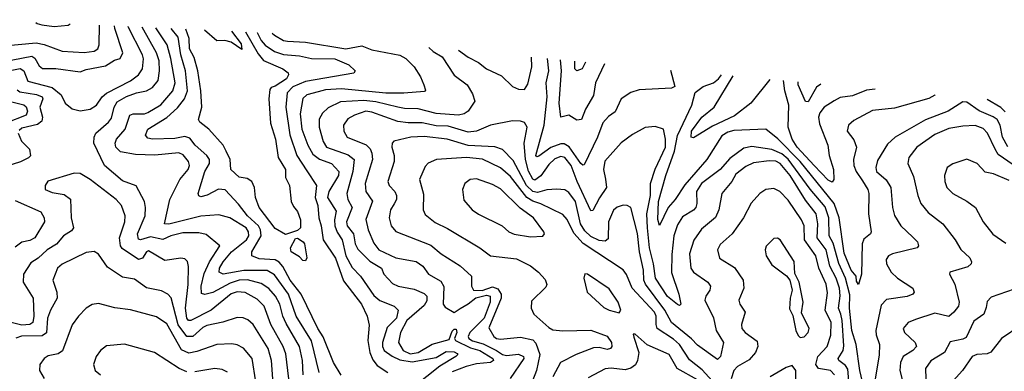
# Model space of a CAD drawing. Extents: x 1308313 to 1441400, y 959662 to 1036319.
# Tile 257 of 656: x 1334474 to 1339371, y 1033732 to 1035479. Entities that reach past the tile are written whole.
import ezdxf

# ---------------------------------------------------------------- set-up
doc = ezdxf.new("R2010")
doc.units = 0

msp = doc.modelspace()

# ---------------------------------------------------------------- linework, layer by layer
at = {"layer": '0CON10XD'}
for points in [[(1334261.7, 1035479.1), (1334228.4, 1035445), (1334184.3, 1035365), (1334160.7, 1035290.7), (1334175, 1035268.1), (1334195, 1035260.9), (1334239, 1035291), (1334265, 1035301), (1334304.9, 1035294.9), (1334365, 1035266.8), (1334440.4, 1035280.4), (1334535, 1035297.4), (1334548.7, 1035288.7), (1334570.1, 1035250.1), (1334586.5, 1035236.5), (1334652.8, 1035237.2), (1334775, 1035220.4), (1334805, 1035232.4), (1334900.1, 1035249.9), (1334945, 1035277.6), (1334974.1, 1035285.9), (1334986.2, 1035313.8), (1334946.3, 1035435), (1334946, 1035448.1)], [(1334392.7, 1035473.1), (1334336.4, 1035415), (1334332.5, 1035395), (1334340, 1035375), (1334367.1, 1035355), (1334395, 1035348.6), (1334555, 1035363.4), (1334595.5, 1035355.5), (1334685, 1035322.8), (1334795, 1035316.9), (1334845, 1035322.5), (1334861.9, 1035335), (1334868.9, 1035355), (1334871.5, 1035451.4)], [(1334365, 1035214.6), (1334476.4, 1035236.4), (1334495.1, 1035225.1), (1334515, 1035174.3), (1334635, 1035141.5), (1334680.3, 1035105), (1334699.5, 1035065), (1334735, 1035036.5), (1334775, 1035025.5), (1334825, 1035034.6), (1334855, 1035053.8), (1334883.6, 1035095), (1334906, 1035114), (1335025, 1035176), (1335065, 1035205.2), (1335084, 1035235), (1335089.6, 1035285), (1335084.8, 1035305), (1335013.4, 1035443.4), (1335013.4, 1035445)], [(1334554.5, 1035465.8), (1334560, 1035460), (1334583.1, 1035453.1), (1334645, 1035445.3), (1334715, 1035452.3), (1334724.9, 1035458.1)], [(1335883.5, 1033715), (1335879.6, 1033785), (1335864.8, 1033855), (1335798.6, 1033968.6), (1335782.7, 1034005), (1335767.7, 1034065), (1335745.6, 1034105), (1335712.5, 1034142.5), (1335675, 1034168.7), (1335606.6, 1034186.6), (1335565.8, 1034184.2), (1335520.8, 1034169.2), (1335435, 1034123.8), (1335395, 1034114.2), (1335378.8, 1034118.8), (1335375.9, 1034155), (1335391.6, 1034218.4), (1335417.5, 1034275), (1335469.6, 1034355), (1335401.2, 1034411.2), (1335365, 1034419.3), (1335285, 1034420.7), (1335225, 1034404.8), (1335185, 1034386.2), (1335125, 1034399.4), (1335075, 1034384.4), (1335065, 1034388), (1335059.6, 1034415), (1335097.5, 1034505), (1335100, 1034545), (1335093.9, 1034575), (1335053, 1034653), (1334985, 1034678), (1334895, 1034753.8), (1334842.9, 1034865), (1334843.7, 1034895), (1334852.9, 1034915), (1334915, 1034969.4), (1334930.2, 1034989.8), (1334943.3, 1035045), (1334959.3, 1035070.7), (1335005, 1035097.1), (1335055, 1035115.7), (1335105, 1035125.8), (1335135, 1035142), (1335163, 1035177), (1335169.5, 1035225), (1335167.4, 1035275), (1335154.4, 1035314.4), (1335082.9, 1035441.9)], [(1335964, 1033725), (1335925, 1033882.9), (1335848.7, 1034005), (1335810.9, 1034115), (1335740.9, 1034210.9), (1335705, 1034233.5), (1335587.7, 1034232.3), (1335485, 1034213.9), (1335466.1, 1034225), (1335466.7, 1034245), (1335485, 1034275.5), (1335526.9, 1034325), (1335602.2, 1034385), (1335612.8, 1034405), (1335611.5, 1034425), (1335600, 1034445), (1335518.5, 1034495), (1335465, 1034508.8), (1335375, 1034502.3), (1335215, 1034463.6), (1335194.7, 1034464.7), (1335220, 1034585), (1335270.8, 1034685), (1335312.4, 1034735), (1335318.6, 1034755), (1335313.3, 1034775), (1335286.9, 1034806.9), (1335265, 1034817.9), (1335146.2, 1034806.2), (1335049, 1034809), (1334975, 1034823.2), (1334952.7, 1034845), (1334949.2, 1034865), (1334954.6, 1034885), (1334998.6, 1034935), (1335021.8, 1035005), (1335037.9, 1035012.1), (1335095, 1035011.9), (1335111.9, 1035018.1), (1335175, 1035056.8), (1335235, 1035125.4), (1335247.5, 1035165), (1335226.1, 1035286.1), (1335206.7, 1035355), (1335150.8, 1035438.8)], [(1336072.4, 1033712.4), (1336034.8, 1033774.8), (1335982.8, 1033902.8), (1335955.9, 1033945), (1335873.3, 1034115), (1335818.6, 1034185), (1335782.3, 1034252.3), (1335765, 1034274), (1335745, 1034285.2), (1335665, 1034291.2), (1335628.2, 1034305), (1335628.2, 1034325), (1335675.3, 1034404.7), (1335671.8, 1034435), (1335661.5, 1034455), (1335606.9, 1034505), (1335562.5, 1034562.5), (1335495, 1034633), (1335463.3, 1034636.7), (1335406.8, 1034606.8), (1335375, 1034598.6), (1335365, 1034603.8), (1335361.1, 1034615), (1335395.3, 1034725), (1335417, 1034765), (1335418.2, 1034785), (1335404.1, 1034805), (1335346.2, 1034855), (1335320.3, 1034890.3), (1335295, 1034898.8), (1335245, 1034888.8), (1335135, 1034884.8), (1335110.8, 1034890.8), (1335099.1, 1034905), (1335110.5, 1034935), (1335206.2, 1034993.8), (1335258.2, 1035041.8), (1335293.8, 1035086.2), (1335307.6, 1035125), (1335297.8, 1035225), (1335275.3, 1035305.3), (1335262.3, 1035392.3), (1335226.7, 1035435.3)], [(1335596.9, 1035418.6), (1335659.7, 1035309.7), (1335686.9, 1035276.9), (1335781.9, 1035235), (1335808.6, 1035215), (1335810.8, 1035205), (1335800.6, 1035185), (1335745, 1035149.1), (1335725, 1035142.5), (1335718, 1035132), (1335712.6, 1035085), (1335721.2, 1034965), (1335745.5, 1034885), (1335759.8, 1034795), (1335795.3, 1034735), (1335796.2, 1034695), (1335816.2, 1034655), (1335824.7, 1034575), (1335835, 1034550.6), (1335855.7, 1034525.7), (1335870.7, 1034485), (1335870, 1034445), (1335855, 1034431.8), (1335795, 1034412), (1335745, 1034442), (1335665.4, 1034545), (1335647.3, 1034595), (1335642, 1034645), (1335627.5, 1034675), (1335605, 1034690), (1335565, 1034696.4), (1335523.1, 1034735), (1335521.1, 1034785), (1335501.4, 1034825), (1335485, 1034855.4), (1335414.5, 1034935), (1335369.5, 1034969.5), (1335363.2, 1034983.2), (1335379.2, 1035045), (1335375.2, 1035125), (1335360, 1035225), (1335341.4, 1035291.4), (1335318.7, 1035335), (1335317, 1035385), (1335300.5, 1035432)], [(1335527.2, 1035421.7), (1335575, 1035359.2), (1335578.9, 1035331.1), (1335525, 1035368.1), (1335493.6, 1035376.4), (1335453.9, 1035373.9), (1335392.6, 1035427.8)], [(1335654.5, 1035416), (1335655, 1035414.7), (1335675, 1035375.2), (1335695, 1035352.2), (1335740.3, 1035320.3), (1335785, 1035305.9), (1335865, 1035300.2), (1335925.8, 1035285.8), (1336040.6, 1035285), (1336111.1, 1035255), (1336142.5, 1035225), (1336135, 1035213.5), (1335895, 1035172.2), (1335832, 1035145), (1335804.2, 1035115.8), (1335797.1, 1035045), (1335817.3, 1034907.3), (1335852.2, 1034805), (1335902, 1034728), (1335949.7, 1034655), (1335943.5, 1034595), (1335955.8, 1034555), (1335961, 1034495), (1335973.4, 1034455), (1335983, 1034385), (1336045, 1034294.6), (1336085, 1034181.8), (1336173.7, 1034065), (1336201.5, 1034005), (1336211.5, 1033961.5), (1336205.2, 1033885), (1336215.8, 1033825), (1336229.4, 1033789.4), (1336251, 1033761), (1336304.3, 1033725)], [(1335730, 1035412.5), (1335741.6, 1035401.6), (1335785, 1035376.5), (1335805, 1035371.6), (1335895, 1035366.7), (1336095, 1035333.9), (1336175, 1035349.6), (1336225, 1035328.9), (1336365, 1035302.1), (1336395, 1035285.6), (1336435.3, 1035245.3), (1336467.5, 1035195), (1336484.4, 1035155), (1336491.2, 1035128.8), (1336487.6, 1035122.4), (1336385, 1035114.2), (1336295.2, 1035114.8), (1336075, 1035136.2), (1335995, 1035130.6), (1335958.6, 1035121.4), (1335901.9, 1035105), (1335882.6, 1035087.4), (1335869.4, 1035010.6), (1335877, 1034935), (1335907.4, 1034855), (1335931.5, 1034811.5), (1335965, 1034786.5), (1336025, 1034764.2), (1336060.7, 1034725), (1336059.6, 1034705), (1336011.5, 1034625), (1336005.2, 1034595), (1336047, 1034527), (1336039.3, 1034485), (1336040.9, 1034455), (1336052.9, 1034422.9), (1336077, 1034385), (1336096.4, 1034305), (1336127.7, 1034247.7), (1336169.3, 1034205), (1336235, 1034108.2), (1336265, 1034084.2), (1336336.9, 1034055), (1336355.3, 1034035.3), (1336347, 1033995), (1336301, 1033949), (1336278.9, 1033875), (1336278.3, 1033855), (1336285.8, 1033835.8), (1336326.8, 1033806.8), (1336365, 1033789.3), (1336425, 1033778.2), (1336545, 1033799.5), (1336595, 1033829.5), (1336635, 1033828.4), (1336650.3, 1033820.3), (1336652.5, 1033815), (1336643.1, 1033805), (1336563.1, 1033756.9), (1336434.7, 1033655.3)], [(1336508.6, 1035341), (1336530.6, 1035320.6), (1336575, 1035294.1), (1336635, 1035202.7), (1336698.9, 1035155), (1336725, 1035111.2), (1336736.7, 1035075), (1336704.5, 1035025), (1336685, 1035011.1), (1336655.7, 1035004.3), (1336545, 1035013.1), (1336455, 1035035.5), (1336387, 1035037), (1336353.8, 1035043.8), (1336245, 1035070.4), (1336185, 1035077.3), (1336068.8, 1035071.2), (1336008.3, 1035041.7), (1335979.3, 1035015), (1335963.7, 1034985), (1335962.7, 1034945), (1335983.8, 1034873.8), (1335999.6, 1034845), (1336107.1, 1034807.1), (1336136.9, 1034785), (1336130.6, 1034725), (1336100.2, 1034615), (1336105, 1034585.8), (1336126.5, 1034545), (1336098.3, 1034475), (1336102.9, 1034455), (1336134, 1034415), (1336142.3, 1034365), (1336155, 1034338.6), (1336215, 1034278.7), (1336273.3, 1034245), (1336285.6, 1034215), (1336327.7, 1034167.7), (1336355.3, 1034155.3), (1336435, 1034139.2), (1336485, 1034117.8), (1336498.8, 1034105), (1336498.3, 1034081.7), (1336485, 1034059.1), (1336398.6, 1033985), (1336367.6, 1033925), (1336357.8, 1033875), (1336380.2, 1033835), (1336415, 1033819.1), (1336455.3, 1033824.7), (1336525, 1033867.4), (1336609.6, 1033890.4), (1336625, 1033930.8), (1336635, 1033940.5), (1336645, 1033940.5), (1336647.3, 1033925), (1336636.3, 1033895), (1336640.5, 1033885), (1336715, 1033848), (1336762.5, 1033835), (1336827.1, 1033795), (1336830.4, 1033785), (1336815.1, 1033774.9), (1336745, 1033768.5), (1336693.8, 1033756.2), (1336625, 1033729.7)], [(1336655.7, 1035327.2), (1336705, 1035292.2), (1336755, 1035267.2), (1336795, 1035234.7), (1336870.3, 1035200.3), (1336925, 1035146.7), (1336955, 1035133.1), (1336985, 1035132.5), (1337001.7, 1035158.3), (1337020.5, 1035245), (1337018.7, 1035293.3)], [(1337709.9, 1035228.8), (1337732.5, 1035147.5), (1337715, 1035138.1), (1337555, 1035130.5), (1337513.1, 1035116.9), (1337464.7, 1035085.3), (1337435, 1035020.5), (1337402.6, 1034997.4), (1337373.8, 1034966.2), (1337348.1, 1034895), (1337281.7, 1034758.3), (1337275, 1034755.5), (1337265, 1034764.7), (1337206.7, 1034846.7), (1337182.4, 1034862.4), (1337165, 1034862.5), (1337115.3, 1034844.7), (1337055, 1034800.4), (1337045, 1034797.8), (1337040.9, 1034805), (1337081.6, 1034955), (1337097.7, 1035095), (1337091.9, 1035165), (1337105.5, 1035225), (1337098.2, 1035285.9)], [(1337381.8, 1035259.4), (1337338.2, 1035165), (1337327.8, 1035102.2), (1337288.5, 1035035), (1337267.1, 1034982.9), (1337245, 1034980), (1337205, 1035004.7), (1337165, 1034994), (1337157.3, 1035065), (1337168.7, 1035225), (1337164, 1035279.8)], [(1337287.6, 1035268.2), (1337272, 1035235), (1337245, 1035224.8), (1337235.4, 1035235), (1337235.1, 1035273.1)], [(1339026.8, 1035105.9), (1339025.5, 1035104.5), (1338995, 1035087.7), (1338825, 1035039.2), (1338715, 1035027.7), (1338622.3, 1034977.7), (1338595.6, 1034955), (1338588.6, 1034925), (1338621.8, 1034881.8), (1338636.2, 1034845), (1338620.8, 1034785), (1338622.3, 1034755), (1338634.4, 1034725), (1338665, 1034678.7), (1338691.6, 1034635), (1338697.1, 1034615), (1338695.4, 1034514.6), (1338709.2, 1034425), (1338705.3, 1034414.7), (1338672.4, 1034387.6), (1338663.1, 1034365), (1338660, 1034215), (1338645, 1034163.8), (1338635, 1034180), (1338633.2, 1034205), (1338608.4, 1034235), (1338575, 1034319.6), (1338548.6, 1034495), (1338523.8, 1034565), (1338355, 1034774.3), (1338245, 1034887.8), (1338185, 1034934.6), (1338025, 1034929), (1337995, 1034920.2), (1337965, 1034901.2), (1337891.1, 1034785), (1337781.1, 1034658.9), (1337733.9, 1034586.1), (1337698.7, 1034545), (1337655, 1034456.2), (1337646.8, 1034486.8), (1337650.9, 1034575), (1337687.4, 1034705), (1337730.2, 1034825), (1337745.9, 1034904.1), (1337816.9, 1035055), (1337833.4, 1035116.6), (1337872.4, 1035147.6), (1337925, 1035164.8), (1337948.5, 1035185), (1337963.3, 1035205.1)], [(1338205.3, 1035182.6), (1338110.4, 1035065), (1338028.8, 1035001.2), (1337919.6, 1034950.4), (1337825, 1034892.5), (1337812.5, 1034895), (1337815.4, 1034925), (1337867, 1034995), (1337928.1, 1035045), (1338022.5, 1035199.6)], [(1338729, 1035133.7), (1338685, 1035129.2), (1338615, 1035100.2), (1338555, 1035092.4), (1338524, 1035076), (1338475, 1035044.6), (1338453.6, 1035016.4), (1338447.1, 1034995), (1338451.7, 1034961.7), (1338493.1, 1034855), (1338499.4, 1034805), (1338521.9, 1034735), (1338523.3, 1034685), (1338515, 1034671.9), (1338495, 1034681.4), (1338425, 1034753.8), (1338340.8, 1034845), (1338314.8, 1034885), (1338295.2, 1034945), (1338298.3, 1035055), (1338279.2, 1035125), (1338273.3, 1035176.2)], [(1338458.2, 1035159), (1338436.9, 1035143.1), (1338395, 1035070.5), (1338382.5, 1035072.5), (1338345.4, 1035155.4), (1338344.9, 1035169.5)], [(1334460.7, 1035130.7), (1334475, 1035119.8), (1334557.9, 1035107.9), (1334585.8, 1035095), (1334589.6, 1035085), (1334574.5, 1035045), (1334587.4, 1034995), (1334584.1, 1034975), (1334561.6, 1034958.4), (1334485, 1034939.8), (1334471.5, 1034928.5)], [(1334435, 1035071.2), (1334495, 1035056), (1334506.4, 1035046.4), (1334512, 1035025), (1334505.8, 1035004.2), (1334404.8, 1034965.2)], [(1339388.1, 1034848.1), (1339361.6, 1034895), (1339350, 1034955), (1339335, 1034982.5), (1339315, 1034997.1), (1339246.2, 1035026.2), (1339185, 1035069.1), (1339165, 1035070.9), (1339091.5, 1035025), (1338978.5, 1034981.5), (1338828.5, 1034895), (1338789.5, 1034860.5), (1338740.3, 1034779.7), (1338732.4, 1034745), (1338734.7, 1034725), (1338782.8, 1034682.8), (1338806.5, 1034645), (1338814.1, 1034545), (1338825.3, 1034505.3), (1338856.5, 1034455), (1338915, 1034398.8), (1338938.5, 1034375), (1338943.3, 1034355), (1338937.1, 1034345), (1338814.5, 1034315.5), (1338795.5, 1034305), (1338783.1, 1034286.9), (1338785.5, 1034265), (1338808.2, 1034225), (1338840, 1034195), (1338915.7, 1034145), (1338922.9, 1034125), (1338915.3, 1034114.7), (1338887, 1034103), (1338785, 1034088.9), (1338758.8, 1034061.2), (1338732.1, 1033935), (1338733.5, 1033913.5), (1338750.7, 1033865), (1338747.6, 1033812.4), (1338717.1, 1033625)], [(1339375, 1035021.8), (1339352.8, 1035042.8), (1339284.7, 1035081.8)], [(1338665, 1033679.6), (1338652.2, 1033735), (1338634.4, 1033865), (1338612.8, 1033935), (1338601.4, 1034045), (1338601.6, 1034111.6), (1338581.1, 1034195), (1338547.6, 1034267.6), (1338519.1, 1034369.1), (1338499.7, 1034405), (1338498.3, 1034495), (1338479.9, 1034549.9), (1338405, 1034637.5), (1338295, 1034786.4), (1338265, 1034812.2), (1338215, 1034834.5), (1338115, 1034849.2), (1338075, 1034840.2), (1338005, 1034789.7), (1337956.9, 1034735), (1337864.8, 1034665), (1337839.1, 1034625), (1337841, 1034565), (1337835.8, 1034545), (1337825, 1034531.9), (1337770.8, 1034499.2), (1337745, 1034459.5), (1337727.8, 1034405), (1337717.1, 1034312.9), (1337715, 1034223.3), (1337751.3, 1034115), (1337761.2, 1034065), (1337755, 1034058.8), (1337745, 1034063.3), (1337695, 1034103.8), (1337636.2, 1034195), (1337626.5, 1034265), (1337606.6, 1034345), (1337596.5, 1034445), (1337592.8, 1034515), (1337610.4, 1034605), (1337611.5, 1034665), (1337633.6, 1034736.4), (1337686.2, 1034845), (1337685.8, 1034885), (1337675, 1034934.4), (1337635, 1034948.5), (1337585, 1034943.1), (1337521.2, 1034908.8), (1337465, 1034867.3), (1337383.9, 1034776.1), (1337377.6, 1034735), (1337387.3, 1034687.3), (1337391.8, 1034645), (1337356.6, 1034593.4), (1337325, 1034531.5), (1337315, 1034528.9), (1337245.7, 1034675), (1337216.2, 1034755), (1337185, 1034794), (1337165, 1034800), (1337135, 1034788.4), (1337105, 1034759.5), (1337065, 1034703.9), (1337035, 1034680.8), (1337025, 1034685.9), (1337005, 1034726.7), (1336988.7, 1034785), (1336982.5, 1034865), (1336998.2, 1034945), (1336985, 1034968.6), (1336965, 1034975.6), (1336925, 1034976.7), (1336815, 1034954.2), (1336745.2, 1034924.8), (1336705, 1034919.8), (1336605, 1034949.6), (1336545, 1034951.9), (1336475, 1034967.2), (1336405, 1034966), (1336355, 1034973.9), (1336225, 1035019.8), (1336195, 1035023.8), (1336139.4, 1035005), (1336105, 1034986.2), (1336083.8, 1034955), (1336086.2, 1034925), (1336103.1, 1034895), (1336197.5, 1034857.5), (1336216.8, 1034836.8), (1336225.7, 1034815), (1336228.8, 1034785), (1336192.3, 1034665), (1336195.9, 1034625.9), (1336227.6, 1034577.6), (1336196.1, 1034486.1), (1336206.8, 1034435), (1336235, 1034367.8), (1336260, 1034335), (1336345, 1034296.3), (1336445, 1034277.3), (1336478.5, 1034255), (1336506.5, 1034215), (1336568.9, 1034178.9), (1336582.8, 1034152.8), (1336580.4, 1034065), (1336589.8, 1034049.8), (1336634.1, 1034024.1), (1336665, 1034044.6), (1336705, 1034066.7), (1336742.9, 1034097.1), (1336795, 1034109.5), (1336814, 1034105), (1336812.8, 1034075), (1336783.4, 1033995), (1336711.8, 1033925), (1336703.8, 1033905), (1336707.7, 1033895), (1336725, 1033883), (1336778.3, 1033868.3), (1336845.9, 1033835.9), (1336875, 1033815.1), (1336895, 1033810.9), (1336955, 1033817.1), (1336979.2, 1033805), (1336981.8, 1033795), (1336913.5, 1033696.5)], [(1339415, 1034757.5), (1339339.3, 1034809.3), (1339325, 1034836.2), (1339286.3, 1034915), (1339265, 1034937.6), (1339225, 1034952.7), (1339165, 1034950), (1339095, 1034938.2), (1339025, 1034908.2), (1338935.5, 1034845), (1338895.5, 1034795), (1338891.5, 1034765), (1338919.6, 1034699.6), (1338940.4, 1034605), (1338956.2, 1034565), (1338991.2, 1034521.2), (1339064.7, 1034464.7), (1339126.4, 1034385), (1339155, 1034337.5), (1339199.2, 1034295), (1339208, 1034275), (1339206.2, 1034265), (1339188.6, 1034251.4), (1339100, 1034225), (1339098, 1034215), (1339124.5, 1034164.5), (1339146.2, 1034075), (1339142.9, 1034055), (1339120.4, 1034025), (1339095, 1034004.7), (1339025, 1034020.2), (1338928.9, 1033988.9), (1338892.9, 1033975), (1338867.1, 1033945), (1338874.4, 1033925), (1338927.5, 1033875), (1338933.6, 1033855), (1338915, 1033835.4), (1338868, 1033805), (1338854.3, 1033775), (1338851.4, 1033735), (1338868.6, 1033665)], [(1334466.7, 1034915), (1334482.3, 1034875), (1334522.3, 1034835), (1334527.2, 1034802.8), (1334517.9, 1034792.1), (1334477.3, 1034772.7), (1334405, 1034750.2)], [(1338600.4, 1033645), (1338592.5, 1033742.5), (1338580.7, 1033760.7), (1338548.2, 1033785), (1338544.7, 1033795), (1338568.9, 1033835), (1338572.5, 1033857.5), (1338564.9, 1033985), (1338556.9, 1034015), (1338545.5, 1034045), (1338553.6, 1034106.4), (1338551, 1034145), (1338534.9, 1034195), (1338502.4, 1034255), (1338484.6, 1034335), (1338440.6, 1034395), (1338443, 1034465), (1338434.8, 1034515), (1338381.4, 1034581.4), (1338305, 1034704.4), (1338256.1, 1034765), (1338235, 1034775.4), (1338201.8, 1034778.2), (1338123, 1034767), (1338085, 1034750), (1338035, 1034711.8), (1338015, 1034674.4), (1337965.5, 1034615), (1337951.1, 1034535), (1337933.8, 1034496.2), (1337865, 1034438.2), (1337826.2, 1034383.8), (1337804.7, 1034314.7), (1337812, 1034245), (1337825, 1034223.8), (1337895.6, 1034175), (1337908.8, 1034155), (1337905.4, 1034135), (1337885.4, 1034105), (1337881.1, 1034085), (1337925, 1033998), (1337937.2, 1033935), (1337974.6, 1033875), (1337958.8, 1033805), (1337945, 1033790), (1337845, 1033861.1), (1337815, 1033892.5), (1337715, 1033973.5), (1337682.3, 1034035), (1337585.5, 1034165), (1337578.3, 1034185), (1337576.9, 1034235), (1337556.8, 1034325), (1337546.6, 1034416.6), (1337512.5, 1034545), (1337495.3, 1034555.3), (1337475, 1034556.9), (1337445, 1034548.2), (1337426.7, 1034533.3), (1337402.2, 1034475), (1337400, 1034390), (1337385, 1034377.7), (1337355, 1034382.5), (1337315, 1034401.5), (1337285, 1034429.6), (1337263.7, 1034465), (1337237.7, 1034575), (1337205, 1034620.3), (1337185, 1034633.1), (1337145, 1034636.9), (1337095, 1034634.2), (1337049.5, 1034620.5), (1337025, 1034624.7), (1336995.1, 1034655.1), (1336928.7, 1034778.7), (1336875, 1034833.9), (1336836.8, 1034846.8), (1336704.3, 1034854.3), (1336600, 1034885), (1336485, 1034899), (1336418.8, 1034895), (1336334.2, 1034875.8), (1336325.5, 1034865), (1336324, 1034846), (1336336.1, 1034805), (1336335.9, 1034775), (1336305.4, 1034675), (1336311.5, 1034655), (1336339.2, 1034625), (1336348.4, 1034605), (1336347.2, 1034585), (1336335.6, 1034564.4), (1336317.2, 1034535), (1336311.8, 1034495), (1336321.2, 1034455), (1336345, 1034427.1), (1336518, 1034358), (1336570.5, 1034315), (1336665, 1034255.4), (1336720.6, 1034205), (1336720.6, 1034155), (1336730.6, 1034135), (1336774.1, 1034134.1), (1336825, 1034151.1), (1336851.7, 1034141.7), (1336867.8, 1034115), (1336868.8, 1034095), (1336807.4, 1033947.4), (1336831.4, 1033905), (1336845, 1033895.2), (1336865, 1033891.6), (1336965, 1033901.1), (1337025, 1033887.5), (1337041.4, 1033871.4), (1337060.8, 1033815), (1337043.7, 1033736.3), (1337023.6, 1033685)], [(1337965, 1033631.6), (1337868.3, 1033738.3), (1337805, 1033789.2), (1337755, 1033864.4), (1337725, 1033891.2), (1337644.8, 1033945), (1337638.9, 1033965), (1337639.5, 1034005), (1337630.2, 1034025), (1337519.1, 1034145), (1337492.3, 1034212.3), (1337475.2, 1034235.2), (1337276.6, 1034366.6), (1337229, 1034419), (1337195.9, 1034485.9), (1337175, 1034510.3), (1337065, 1034564), (1337025, 1034577.4), (1336995.9, 1034595.9), (1336915, 1034700), (1336865, 1034743.5), (1336775.4, 1034785.4), (1336695.8, 1034794.2), (1336546.4, 1034783.6), (1336505, 1034766.7), (1336491.1, 1034748.9), (1336461.8, 1034685), (1336481.5, 1034611.5), (1336480.9, 1034535), (1336490.5, 1034510.5), (1336540.6, 1034470.6), (1336601.8, 1034441.8), (1336762.9, 1034345), (1336815, 1034305.4), (1336945, 1034290.4), (1337015, 1034255.8), (1337054.5, 1034225), (1337087.6, 1034187.6), (1337096.2, 1034163.8), (1337090, 1034150), (1337019.8, 1034080.2), (1337017.3, 1034045), (1337031.1, 1034015), (1337105, 1033949.5), (1337125, 1033938.5), (1337175, 1033932.4), (1337315, 1033936.7), (1337395.7, 1033905.7), (1337417.1, 1033875), (1337418.2, 1033855), (1337412.5, 1033845), (1337395, 1033840.7), (1337355, 1033850.2), (1337327.6, 1033847.6), (1337241.1, 1033815), (1337163.8, 1033775), (1337125.9, 1033704.1)], [(1339395, 1034679.7), (1339316.2, 1034713.8), (1339275, 1034721.1), (1339235, 1034764.5), (1339185, 1034785.6), (1339115, 1034763.5), (1339087.1, 1034745), (1339073.8, 1034705), (1339075.4, 1034675), (1339085.5, 1034645), (1339115, 1034615.5), (1339185, 1034577.3), (1339226.9, 1034545), (1339265.6, 1034475), (1339314, 1034414), (1339378.8, 1034368.8)], [(1334953.1, 1034585), (1334825, 1034684.7), (1334775, 1034714), (1334745, 1034716.7), (1334613.4, 1034676.6), (1334600, 1034655), (1334600.6, 1034635), (1334635, 1034621), (1334695, 1034610.4), (1334726.8, 1034586.8), (1334729.5, 1034495), (1334740.7, 1034445), (1334730.9, 1034429.1), (1334691.2, 1034405), (1334656.1, 1034363.9), (1334610, 1034335), (1334566.1, 1034293.9), (1334529.2, 1034270.8), (1334492.5, 1034215), (1334490.9, 1034175), (1334541.1, 1034095), (1334544, 1034005), (1334538.5, 1033975), (1334525, 1033964.3), (1334485, 1033961.4), (1334365, 1033990)], [(1337015, 1034400.4), (1337075, 1034404), (1337083.3, 1034415), (1337080, 1034425), (1337028.5, 1034495), (1336962.8, 1034542.8), (1336865, 1034638.4), (1336825, 1034660.7), (1336745, 1034687.5), (1336714.6, 1034685.4), (1336687.5, 1034665), (1336675.7, 1034635), (1336682.8, 1034582.8), (1336724.4, 1034535), (1336755, 1034512.5), (1336873.9, 1034453.9), (1336907.1, 1034425), (1336932.6, 1034412.6), (1337015, 1034400.4)], [(1338526.8, 1033715), (1338505.5, 1033735), (1338446.2, 1033746.2), (1338433.1, 1033765), (1338442.4, 1033805), (1338489.5, 1033855), (1338508.7, 1033911.3), (1338510.2, 1033975), (1338480.2, 1034035), (1338491.2, 1034121.2), (1338485.2, 1034165), (1338447.5, 1034245), (1338434, 1034305), (1338377.3, 1034385), (1338375.6, 1034455), (1338362.3, 1034485), (1338295, 1034582.5), (1338255, 1034625.5), (1338225, 1034639.5), (1338185.4, 1034634.6), (1338154.7, 1034615.3), (1338111.9, 1034568.1), (1338072.9, 1034495), (1338016.9, 1034415), (1337958.3, 1034361.7), (1337944.6, 1034335), (1337953.5, 1034293.5), (1338028.3, 1034248.3), (1338071.5, 1034185), (1338074.7, 1034145.3), (1338050.5, 1034085), (1338055.6, 1034065), (1338081.5, 1034025), (1338063.8, 1033965), (1338064.6, 1033945), (1338081.5, 1033925), (1338141.3, 1033881.3), (1338144.6, 1033855), (1338133.9, 1033825), (1338101.9, 1033788.1), (1338044.1, 1033755.9), (1338024.8, 1033735.2), (1338011.9, 1033695)], [(1334450.9, 1034580.9), (1334578.6, 1034525), (1334595.4, 1034495), (1334596.8, 1034475), (1334549.6, 1034395), (1334525, 1034381.4), (1334485, 1034373.6), (1334452, 1034348)], [(1335812, 1033695), (1335797.9, 1033817.9), (1335783.5, 1033855), (1335722.7, 1033965), (1335689.8, 1034055), (1335655, 1034089.5), (1335595, 1034122.7), (1335555, 1034127.4), (1335525, 1034116.5), (1335425.3, 1034035), (1335325, 1033984.2), (1335313.6, 1033985), (1335304.8, 1033995), (1335298.5, 1034045), (1335312.4, 1034162.4), (1335313, 1034253), (1335307.7, 1034277.7), (1335295, 1034290), (1335275, 1034294.5), (1335195, 1034282.7), (1335115, 1034330.8), (1335105, 1034325.4), (1335085, 1034294.6), (1335065, 1034287.2), (1334982.7, 1034342.7), (1334974.8, 1034355), (1334969.8, 1034395), (1334996.1, 1034475), (1334998.2, 1034505), (1334979.8, 1034555), (1334953.1, 1034585)], [(1335895, 1034280), (1335882.7, 1034282.7), (1335865, 1034301.2), (1335824, 1034325), (1335821.2, 1034345), (1335845, 1034392.5), (1335855, 1034393.1), (1335884, 1034375), (1335890, 1034365), (1335902.5, 1034295), (1335895, 1034280)], [(1338355, 1033900), (1338375, 1033903.3), (1338395.8, 1033925), (1338400.8, 1033945), (1338361.7, 1034021.7), (1338370.8, 1034075), (1338350, 1034175), (1338328.3, 1034218.3), (1338325, 1034276.7), (1338255.8, 1034385), (1338242.7, 1034392.7), (1338225, 1034392), (1338185.7, 1034354.3), (1338180.8, 1034335), (1338185.7, 1034305), (1338215, 1034261.4), (1338286.9, 1034206.9), (1338303.8, 1034185), (1338316.2, 1034135), (1338306, 1034095), (1338303, 1034043), (1338318.8, 1034008.8), (1338334, 1033935), (1338345, 1033910), (1338355, 1033900)], [(1335732.5, 1033695), (1335725.9, 1033785.9), (1335709.6, 1033845), (1335634.8, 1033964.8), (1335608.3, 1033988.3), (1335585, 1033998), (1335555, 1033998.7), (1335484.4, 1033975.6), (1335405, 1033959.1), (1335385, 1033948.8), (1335335, 1033903.9), (1335305, 1033904.8), (1335262.5, 1033962.5), (1335227.1, 1034097.1), (1335210.5, 1034115), (1335179.1, 1034130.9), (1335105, 1034146.4), (1335045, 1034190), (1334985, 1034200), (1334909.9, 1034249.9), (1334865, 1034314.2), (1334845, 1034326.9), (1334805, 1034321.8), (1334685, 1034264.6), (1334661.5, 1034245), (1334639.4, 1034185), (1334658.9, 1034125), (1334660.9, 1034095), (1334627.1, 1034035), (1334611.9, 1033995), (1334606.7, 1033923.3), (1334585, 1033907.8), (1334483.1, 1033906.9), (1334453.8, 1033896.2)], [(1337455, 1034022.5), (1337463.3, 1034035), (1337450, 1034075), (1337405, 1034141.1), (1337297.5, 1034215), (1337283.8, 1034216.2), (1337280, 1034195), (1337295.7, 1034125), (1337379.5, 1034049.5), (1337405, 1034035.8), (1337455, 1034022.5)], [(1339457.2, 1034152.8), (1339305, 1034100), (1339285, 1034079.2), (1339279.6, 1034049.6), (1339269.6, 1034015), (1339219.6, 1033980.4), (1339180.3, 1033899.7), (1339165, 1033890.8), (1339101.6, 1033878.4), (1339073.8, 1033825), (1339005.9, 1033784.1), (1338979.2, 1033745), (1338982.2, 1033645)], [(1335648.8, 1033678.8), (1335629.7, 1033795), (1335587.4, 1033847.4), (1335555, 1033863.9), (1335528.9, 1033868.9), (1335455, 1033864.7), (1335355, 1033829.5), (1335315, 1033821.8), (1335278.8, 1033838.8), (1335205, 1033966.9), (1335155, 1034003.2), (1335025, 1034037.1), (1334946.9, 1034046.9), (1334865, 1034069.4), (1334835, 1034064.4), (1334804.7, 1034045.3), (1334765.5, 1034005), (1334735, 1033962.5), (1334685.9, 1033834.1), (1334665, 1033818.5), (1334615, 1033807.9), (1334594.7, 1033795.3), (1334574.4, 1033765), (1334572.2, 1033735), (1334595, 1033695.7)], [(1337845, 1033688.8), (1337742.9, 1033745), (1337704.5, 1033815), (1337595, 1033862.7), (1337535, 1033917.1), (1337524.3, 1033915.7), (1337528.8, 1033901.2), (1337552.8, 1033825), (1337546.2, 1033785), (1337535.7, 1033764.2), (1337513, 1033747), (1337485, 1033739.8), (1337415, 1033747.2), (1337385, 1033743.8), (1337300.7, 1033699.3)], [(1339455, 1033961.5), (1339356.9, 1033895), (1339303.7, 1033826.3), (1339285, 1033819.2), (1339234.8, 1033815.2), (1339211.5, 1033805), (1339162.9, 1033735), (1339115.9, 1033684.1)], [(1335305, 1033729.6), (1335266.9, 1033745), (1335145, 1033825.5), (1334995, 1033866.5), (1334905, 1033858.6), (1334875.8, 1033835), (1334854.6, 1033805.4), (1334841.5, 1033765), (1334849.4, 1033735), (1334875, 1033713.8)], [(1335506.8, 1033726.8), (1335480.4, 1033740.4), (1335445, 1033745.9), (1335345, 1033729.7)], [(1338333.8, 1033675), (1338333.3, 1033735), (1338315, 1033761.2), (1338285, 1033751.4), (1338206.4, 1033703.6)]]:
    msp.add_lwpolyline(points, dxfattribs=at)

doc.saveas('drawing.dxf')
